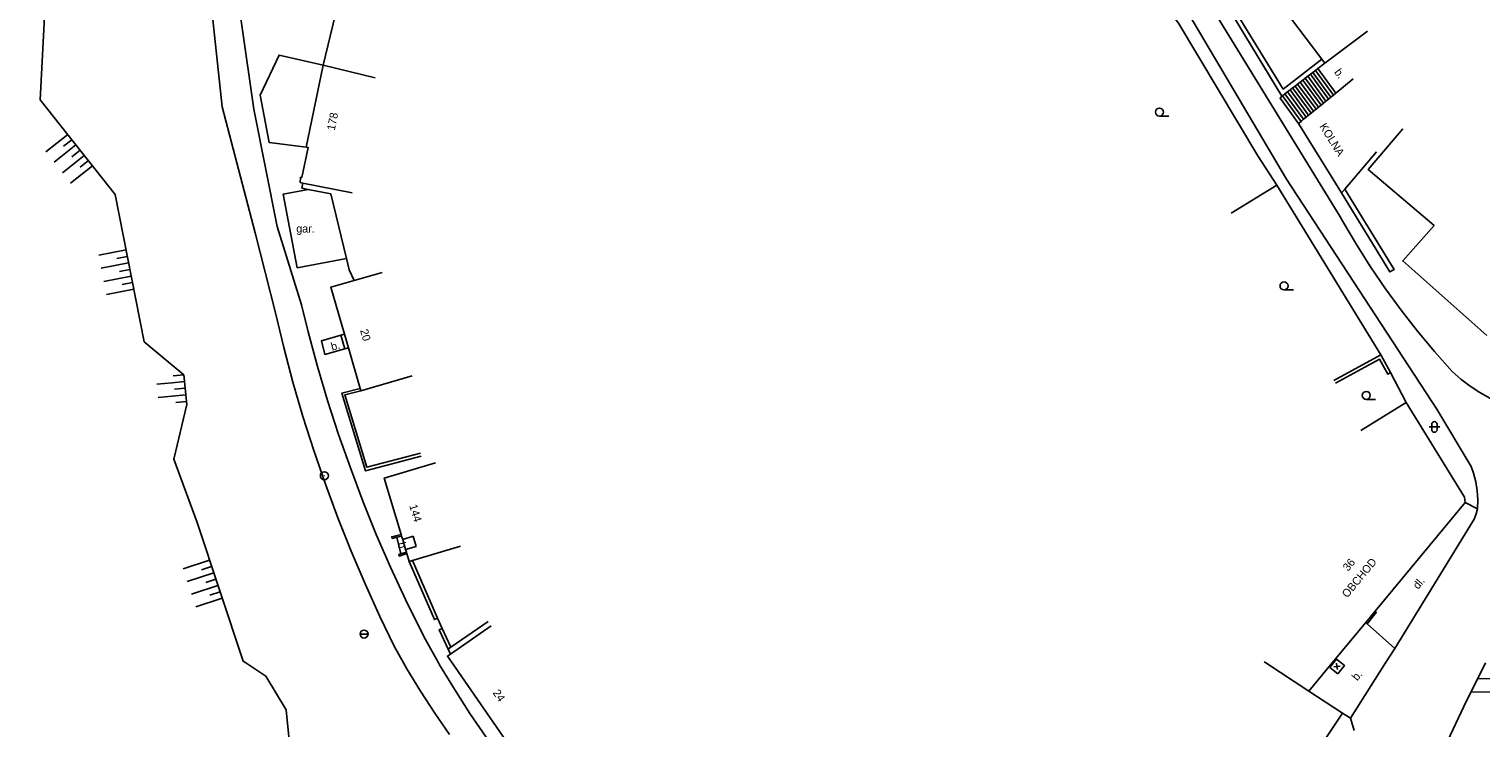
# Model space of a CAD drawing. Extents: x -582162 to -561283, y -1187583 to -1183539.
# Drawn here: x -571263.4 to -571127.4, y -1185006.1 to -1184940.6 of the extents above; entities that cross this region are included whole.
import ezdxf

# ---------------------------------------------------------------- set-up
doc = ezdxf.new("R2010")
doc.units = 0
for name, color, linetype in [('Vrstva 1', 7, 'Continuous'), ('Vrstva 10', 7, 'Continuous'), ('Vrstva 12', 7, 'Continuous'), ('Vrstva 14', 7, 'Continuous'), ('Vrstva 3', 7, 'Continuous'), ('Vrstva 4', 7, 'Continuous'), ('Vrstva 6', 7, 'Continuous'), ('Vrstva 9', 7, 'Continuous')]:
    doc.layers.add(name, color=color, linetype=linetype)

# ---------------------------------------------------------------- blocks, each defined once
blk = doc.blocks.new('1.079')
at = {"layer": 'Vrstva 1'}
for radius in [0.75, 0.001]:
    blk.add_circle((0, -0.001), radius, dxfattribs=at)
blk = doc.blocks.new('3.040')
at = {"layer": 'Vrstva 1'}
blk.add_line((0, -0.75), (1.75, -0.75), dxfattribs=at)
blk.add_circle((0, 0), 0.75, dxfattribs=at)
blk = doc.blocks.new('3.160')
at = {"layer": 'Vrstva 1'}
for p, q in [((-1, 0), (1, 0)), ((-0.5, -0.5), (-0.5, 0.5)), ((0.5, -0.5), (0.5, 0.5))]:
    blk.add_line(p, q, dxfattribs=at)
for centre, start, end in [((0, 0.5), 0, 180), ((0, -0.5), 180, 360)]:
    blk.add_arc(centre, 0.5, start, end, dxfattribs=at)
blk = doc.blocks.new('8.110')
at = {"layer": 'Vrstva 1'}
blk.add_line((-0.75, 0), (0.75, 0), dxfattribs=at)
blk.add_circle((0, 0), 0.75, dxfattribs=at)

msp = doc.modelspace()

# ---------------------------------------------------------------- linework, layer by layer
at = {"layer": 'Vrstva 10'}
for points in [[(-571228.33, -1185000), (-571229.21, -1184998.44), (-571230.55, -1184995.66), (-571231.94, -1184992.61), (-571233.25, -1184989.53), (-571234.49, -1184986.41), (-571235.65, -1184983.27), (-571236.74, -1184980.1), (-571237.75, -1184976.91), (-571238.69, -1184973.7), (-571239.55, -1184970.46), (-571240.33, -1184967.2), (-571242.23, -1184959.72), (-571245.31, -1184947.9), (-571246.96, -1184932.72), (-571250, -1184900.24)], [(-571244.62, -1184932.41), (-571242.35, -1184948.13), (-571240.18, -1184959.12), (-571237.89, -1184966.46), (-571237.26, -1184969), (-571236.39, -1184972.22), (-571235.44, -1184975.42), (-571234.41, -1184978.59), (-571233.31, -1184981.74), (-571232.13, -1184984.86), (-571230.88, -1184987.96), (-571229.55, -1184991.02), (-571228.15, -1184994.05), (-571226.68, -1184997.04), (-571226.26, -1184997.82), (-571225.05, -1185000)], [(-571122.81, -1184976.48), (-571123.51, -1184976.32), (-571124.55, -1184976.02), (-571125.56, -1184975.64), (-571126.54, -1184975.19), (-571127.49, -1184974.66), (-571128.39, -1184974.07), (-571129.25, -1184973.41), (-571130.06, -1184972.69), (-571131.72, -1184970.83), (-571133.31, -1184968.92), (-571134.84, -1184966.96), (-571136.31, -1184964.96), (-571137.71, -1184962.9), (-571139.05, -1184960.8), (-571140.32, -1184958.66), (-571140.6, -1184958.16), (-571155.77, -1184933.42)], [(-571155.02, -1184938.75), (-571153.74, -1184940.92)], [(-571153.74, -1184940.92), (-571145.6, -1184954.7), (-571131.5, -1184976.24), (-571128.28, -1184981.59), (-571128.06, -1184982.22), (-571127.86, -1184983.04), (-571127.73, -1184983.88), (-571127.68, -1184984.72), (-571127.71, -1184985.57)], [(-571143.6, -1184945.04), (-571141.9, -1184947.38)], [(-571143.36, -1184944.86), (-571141.66, -1184947.19)], [(-571143.12, -1184944.68), (-571141.43, -1184947)], [(-571142.88, -1184944.5), (-571141.2, -1184946.81)], [(-571142.65, -1184944.32), (-571140.96, -1184946.62)], [(-571145.26, -1184946.33), (-571143.53, -1184948.7)], [(-571145.02, -1184946.14), (-571143.3, -1184948.52)], [(-571144.79, -1184945.96), (-571143.06, -1184948.33)], [(-571144.55, -1184945.78), (-571142.83, -1184948.14)], [(-571144.31, -1184945.59), (-571142.6, -1184947.95)], [(-571144.07, -1184945.41), (-571142.36, -1184947.76)], [(-571143.84, -1184945.23), (-571142.13, -1184947.57)], [(-571146.02, -1184946.91), (-571146.19, -1184947.09), (-571144.46, -1184949.46)], [(-571145.97, -1184946.87), (-571144.23, -1184949.27)], [(-571145.74, -1184946.69), (-571144, -1184949.08)], [(-571145.5, -1184946.51), (-571143.76, -1184948.89)], [(-571234.19, -1184969.31), (-571236.03, -1184969.82), (-571235.71, -1184971.1), (-571233.83, -1184970.59)], [(-571233.86, -1184969.22), (-571234.19, -1184969.31)], [(-571234.19, -1184969.31), (-571233.83, -1184970.59)], [(-571233.49, -1184970.49), (-571233.83, -1184970.59)], [(-571135.46, -1184998.66), (-571128.01, -1184986.54), (-571127.81, -1184986.05), (-571127.71, -1184985.57)], [(-571128.86, -1184984.99), (-571127.71, -1184985.57)], [(-571228.96, -1184988.23), (-571228.59, -1184989.79)], [(-571138.05, -1184996.33), (-571137.18, -1184995.27), (-571137.3, -1184995.17)], [(-571138.05, -1184996.33), (-571138.17, -1184996.22)], [(-571135.46, -1184998.66), (-571138.05, -1184996.33)], [(-571136.31, -1185000), (-571135.46, -1184998.66)], [(-571224.01, -1185006.7), (-571225.41, -1185004.7), (-571226.75, -1185002.65), (-571228.01, -1185000.57), (-571228.33, -1185000)], [(-571225.05, -1185000), (-571224.95, -1185000.17), (-571223.56, -1185002.47), (-571222.11, -1185004.74), (-571220.59, -1185006.96), (-571219.01, -1185009.13), (-571217.36, -1185011.26), (-571204.05, -1185023.2), (-571202.64, -1185022.67)], [(-571141.19, -1185000), (-571141.55, -1185000.43), (-571140.78, -1185001.03)], [(-571140.48, -1185000), (-571140.91, -1184999.66), (-571141.19, -1185000)], [(-571141.17, -1185000.36), (-571140.87, -1185000.33)], [(-571140.9, -1185000.03), (-571140.87, -1185000.33)], [(-571140.87, -1185000.33), (-571140.57, -1185000.3)], [(-571140.87, -1185000.33), (-571140.83, -1185000.63)], [(-571140.78, -1185001.03), (-571140.16, -1185000.25), (-571140.48, -1185000)], [(-571139.61, -1185005.18), (-571136.31, -1185000)], [(-571136.81, -1185023.55), (-571135.65, -1185020.14), (-571134.41, -1185016.77), (-571133.1, -1185013.41), (-571131.72, -1185010.09), (-571130.26, -1185006.8), (-571128.73, -1185003.55), (-571127.12, -1185000.33), (-571126.95, -1185000)], [(-571140.35, -1185004.72), (-571139.61, -1185005.18)], [(-571139.26, -1185006.32), (-571139.61, -1185005.18)]]:
    msp.add_lwpolyline(points, dxfattribs=at)
at = {"layer": 'Vrstva 12'}
for points in [[(-571261.85, -1184952.12), (-571259.8, -1184950.5)], [(-571261.07, -1184953.1), (-571259.03, -1184951.48)], [(-571260.2, -1184951.61), (-571259.42, -1184950.99)], [(-571260.29, -1184954.08), (-571258.25, -1184952.46)], [(-571259.42, -1184952.59), (-571258.64, -1184951.97)], [(-571258.64, -1184953.57), (-571257.86, -1184952.95)], [(-571259.52, -1184955.06), (-571257.48, -1184953.44)], [(-571256.89, -1184961.81), (-571254.33, -1184961.31)], [(-571256.65, -1184963.03), (-571254.09, -1184962.53)], [(-571255.19, -1184962.11), (-571254.21, -1184961.92)], [(-571256.4, -1184964.26), (-571253.85, -1184963.76)], [(-571254.94, -1184963.34), (-571253.97, -1184963.15)], [(-571256.16, -1184965.49), (-571253.61, -1184964.99)], [(-571254.7, -1184964.56), (-571253.73, -1184964.37)], [(-571250, -1184973.76), (-571248.85, -1184973.65)], [(-571249.9, -1184973.12), (-571248.91, -1184973.02)], [(-571251.44, -1184973.9), (-571250, -1184973.76)], [(-571251.32, -1184975.15), (-571250, -1184975.02)], [(-571250, -1184975.02), (-571248.73, -1184974.89)], [(-571249.78, -1184974.37), (-571248.79, -1184974.27)], [(-571249.66, -1184975.61), (-571248.67, -1184975.51)], [(-571248.98, -1184991.2), (-571246.51, -1184990.38)], [(-571247.26, -1184991.29), (-571246.31, -1184990.97)], [(-571248.59, -1184992.39), (-571246.12, -1184991.57)], [(-571248.19, -1184993.57), (-571245.72, -1184992.75)], [(-571246.86, -1184992.47), (-571245.92, -1184992.16)], [(-571247.8, -1184994.76), (-571245.33, -1184993.94)], [(-571246.47, -1184993.66), (-571245.52, -1184993.35)], [(-571127.71, -1185001.49), (-571121.85, -1185001.42)], [(-571128.34, -1185002.75), (-571121.88, -1185002.67)]]:
    msp.add_lwpolyline(points, dxfattribs=at)
at = {"layer": 'Vrstva 4'}
for points in [[(-571233.07, -1184932.5), (-571235.86, -1184944.02)], [(-571144.16, -1184932.66), (-571148.15, -1184935.66), (-571142.28, -1184943.46)], [(-571142.01, -1184943.82), (-571138.02, -1184940.81)], [(-571142.28, -1184943.46), (-571142.01, -1184943.82)], [(-571237.45, -1184951.69), (-571235.86, -1184944.02)], [(-571231, -1184945.2), (-571235.86, -1184944.02)], [(-571139.34, -1184945.3), (-571140.96, -1184946.62)], [(-571142.36, -1184947.76), (-571142.6, -1184947.95)], [(-571142.13, -1184947.57), (-571142.36, -1184947.76)], [(-571141.9, -1184947.38), (-571142.13, -1184947.57)], [(-571141.66, -1184947.19), (-571141.9, -1184947.38)], [(-571141.43, -1184947), (-571141.66, -1184947.19)], [(-571141.2, -1184946.81), (-571141.43, -1184947)], [(-571140.96, -1184946.62), (-571141.2, -1184946.81)], [(-571144, -1184949.08), (-571144.23, -1184949.27)], [(-571143.76, -1184948.89), (-571144, -1184949.08)], [(-571143.53, -1184948.7), (-571143.76, -1184948.89)], [(-571143.3, -1184948.52), (-571143.53, -1184948.7)], [(-571143.06, -1184948.33), (-571143.3, -1184948.52)], [(-571142.83, -1184948.14), (-571143.06, -1184948.33)], [(-571142.6, -1184947.95), (-571142.83, -1184948.14)], [(-571144.23, -1184949.27), (-571144.46, -1184949.46)], [(-571144.46, -1184949.46), (-571140.43, -1184955.98)], [(-571134.71, -1184949.96), (-571137.95, -1184953.77), (-571131.77, -1184959.03), (-571134.71, -1184962.34), (-571126.82, -1184969.33)], [(-571237.75, -1184955.05), (-571238.03, -1184954.99), (-571237.99, -1184954.52), (-571237.86, -1184954.53), (-571237.28, -1184951.72), (-571237.45, -1184951.69)], [(-571140.12, -1184955.62), (-571137.16, -1184952.12)], [(-571237.28, -1184955.64), (-571239.6, -1184956.08), (-571238.29, -1184962.99), (-571233.68, -1184962.12)], [(-571237.75, -1184955.05), (-571237.85, -1184955.53), (-571237.28, -1184955.64), (-571235.13, -1184956.07)], [(-571233.13, -1184955.96), (-571237.75, -1184955.05)], [(-571140.43, -1184955.98), (-571140.12, -1184955.62)], [(-571232.97, -1184964.18), (-571235.14, -1184964.8), (-571233.86, -1184969.22)], [(-571230.33, -1184963.42), (-571232.97, -1184964.18)], [(-571233.86, -1184969.22), (-571233.49, -1184970.49)], [(-571233.49, -1184970.49), (-571232.39, -1184974.31)], [(-571232.33, -1184974.51), (-571227.53, -1184973.12)], [(-571232.39, -1184974.31), (-571232.33, -1184974.51)], [(-571138.64, -1184978.24), (-571134.38, -1184975.62)], [(-571134.38, -1184975.62), (-571128.92, -1184984.48), (-571128.86, -1184984.99)], [(-571225.35, -1184981.26), (-571230.14, -1184982.69), (-571228.55, -1184987.98)], [(-571128.86, -1184984.99), (-571137.3, -1184995.17)], [(-571228.55, -1184987.98), (-571228.51, -1184988.12)], [(-571228.51, -1184988.12), (-571228.41, -1184988.44)], [(-571227.42, -1184988.14), (-571228.41, -1184988.44)], [(-571228.41, -1184988.44), (-571228.13, -1184989.39)], [(-571227.14, -1184989.09), (-571228.13, -1184989.39)], [(-571228.13, -1184989.39), (-571228.06, -1184989.62)], [(-571228.06, -1184989.62), (-571228.02, -1184989.76)], [(-571228.02, -1184989.76), (-571227.79, -1184990.51)], [(-571227.5, -1184990.42), (-571223, -1184989.07)], [(-571227.79, -1184990.51), (-571227.5, -1184990.42)], [(-571137.3, -1184995.17), (-571138.17, -1184996.22)], [(-571220.11, -1184996.52), (-571223.93, -1184999.17)], [(-571138.17, -1184996.22), (-571141.31, -1185000)], [(-571223.93, -1184999.17), (-571224.22, -1184999.37), (-571223.78, -1185000)], [(-571223.78, -1185000), (-571217.27, -1185009.38)], [(-571147.54, -1185000), (-571147.69, -1184999.9)], [(-571143.51, -1185002.65), (-571147.54, -1185000)], [(-571141.31, -1185000), (-571143.51, -1185002.65)], [(-571140.35, -1185004.72), (-571143.51, -1185002.65)], [(-571143.28, -1185009.11), (-571140.35, -1185004.72)]]:
    msp.add_lwpolyline(points, dxfattribs=at)
at = {"layer": 'Vrstva 9'}
for points in [[(-571250.17, -1184913.38), (-571261.3, -1184920.07), (-571263.42, -1184922.78), (-571262.75, -1184924.57), (-571258.21, -1184927.85), (-571258.22, -1184931.37), (-571261.66, -1184933.42), (-571262.39, -1184947.24), (-571255.35, -1184956.13), (-571252.64, -1184969.92), (-571250, -1184972.11)], [(-571142.28, -1184943.46), (-571145.9, -1184946.25), (-571160.23, -1184922.87), (-571160.62, -1184923.11), (-571152.35, -1184936.47), (-571146.02, -1184946.91)], [(-571160.88, -1184933.42), (-571155.71, -1184940.06), (-571148.27, -1184952.51)], [(-571237.45, -1184951.69), (-571240.91, -1184951.26), (-571241.75, -1184946.83), (-571239.99, -1184943.07), (-571235.86, -1184944.02)], [(-571143.84, -1184945.23), (-571143.6, -1184945.04)], [(-571143.6, -1184945.04), (-571143.36, -1184944.86)], [(-571143.36, -1184944.86), (-571143.12, -1184944.68)], [(-571143.12, -1184944.68), (-571142.88, -1184944.5)], [(-571142.88, -1184944.5), (-571142.65, -1184944.32)], [(-571142.65, -1184944.32), (-571142.01, -1184943.82)], [(-571145.5, -1184946.51), (-571145.26, -1184946.33)], [(-571145.26, -1184946.33), (-571145.02, -1184946.14)], [(-571145.02, -1184946.14), (-571144.79, -1184945.96)], [(-571144.79, -1184945.96), (-571144.55, -1184945.78)], [(-571144.55, -1184945.78), (-571144.31, -1184945.59)], [(-571144.31, -1184945.59), (-571144.07, -1184945.41)], [(-571144.07, -1184945.41), (-571143.84, -1184945.23)], [(-571146.02, -1184946.91), (-571145.97, -1184946.87)], [(-571145.97, -1184946.87), (-571145.74, -1184946.69)], [(-571145.74, -1184946.69), (-571145.5, -1184946.51)], [(-571146.51, -1184955.26), (-571148.27, -1184952.51)], [(-571150.77, -1184957.88), (-571146.51, -1184955.26)], [(-571146.51, -1184955.26), (-571136.77, -1184971.13)], [(-571140.43, -1184955.98), (-571135.9, -1184963.38), (-571135.52, -1184963.15), (-571140.12, -1184955.62)], [(-571233.42, -1184963.18), (-571233.68, -1184962.12), (-571235.13, -1184956.07)], [(-571233.42, -1184963.18), (-571232.97, -1184964.18)], [(-571250, -1184972.11), (-571248.91, -1184973.02), (-571248.64, -1184975.79), (-571249.84, -1184980.93), (-571247.68, -1184986.85), (-571243.37, -1184999.83), (-571243.11, -1185000)], [(-571141.15, -1184973.55), (-571136.77, -1184971.13)], [(-571141, -1184973.81), (-571136.89, -1184971.54), (-571136.11, -1184972.95), (-571135.85, -1184972.8)], [(-571135.85, -1184972.8), (-571136.77, -1184971.13)], [(-571134.38, -1184975.62), (-571135.85, -1184972.8)], [(-571232.39, -1184974.31), (-571234.1, -1184974.72), (-571231.88, -1184982.02), (-571226.67, -1184980.65)], [(-571226.74, -1184980.36), (-571231.78, -1184981.68), (-571233.84, -1184974.89), (-571232.33, -1184974.51)], [(-571228.96, -1184988.23), (-571229.39, -1184988.34), (-571229.43, -1184988.19), (-571228.55, -1184987.98)], [(-571228.51, -1184988.12), (-571228.96, -1184988.23)], [(-571227.42, -1184988.14), (-571227.14, -1184989.09)], [(-571228.59, -1184989.79), (-571228.78, -1184989.85), (-571228.73, -1184989.99), (-571228.02, -1184989.76)], [(-571228.06, -1184989.62), (-571228.59, -1184989.79)], [(-571225.15, -1184995.82), (-571225.43, -1184995.94), (-571227.79, -1184990.51)], [(-571225.15, -1184995.82), (-571227.5, -1184990.42)], [(-571225.15, -1184995.82), (-571224.71, -1184996.77)], [(-571224.14, -1184998.71), (-571224.98, -1184996.9), (-571224.71, -1184996.77)], [(-571223.89, -1184998.54), (-571224.71, -1184996.77)], [(-571220.39, -1184996.11), (-571223.89, -1184998.54)], [(-571223.89, -1184998.54), (-571224.14, -1184998.71)], [(-571223.93, -1184999.17), (-571224.14, -1184998.71)], [(-571243.11, -1185000), (-571241.23, -1185001.24), (-571239.33, -1185004.41), (-571238.32, -1185014.43), (-571233.73, -1185017.68)]]:
    msp.add_lwpolyline(points, dxfattribs=at)

# ---------------------------------------------------------------- block references
at = {"layer": 'Vrstva 1', "xscale": 0.5, "yscale": 0.5}
msp.add_blockref('1.079', (-571235.75, -1184982.47), dxfattribs=at)
at = {"layer": 'Vrstva 3', "xscale": 0.5, "yscale": 0.5}
for name, p in [('3.040', (-571157.5, -1184948.4)), ('3.040', (-571145.83, -1184964.68)), ('3.040', (-571138.12, -1184974.94)), ('3.160', (-571131.74, -1184977.9))]:
    msp.add_blockref(name, p, dxfattribs=at)
at = {"layer": 'Vrstva 9', "xscale": 0.5, "yscale": 0.5}
msp.add_blockref('8.110', (-571232.03, -1184997.3), dxfattribs=at)

# ---------------------------------------------------------------- texts
at = {"layer": 'Vrstva 14'}
for s, rotation, p in [('b.', 306.064, (-571141.16, -1184944.67)), ('KOLNA', 301.772, (-571142.54, -1184949.73)), ('b.', 15.061, (-571235.02, -1184970.77)), ('b.', 283.653, (-571228.9, -1184988.79)), ('OBCHOD', 50.32, (-571139.9, -1184993.96)), ('dl.', 50.32, (-571133.26, -1184993.16)), ('b.', 50.32, (-571138.97, -1185001.73))]:
    msp.add_text(s, height=0.75, rotation=rotation, dxfattribs=at).set_placement(p)
msp.add_text('gar.', height=0.75, dxfattribs=at).set_placement((-571238.38, -1184959.69))
at = {"layer": 'Vrstva 6'}
for s, rotation, p in [('178', 78.808, (-571234.78, -1184950.17)), ('20', 286.104, (-571232.41, -1184968.85)), ('144', 286.705, (-571227.8, -1184985.27)), ('36', 50.32, (-571139.82, -1184991.47)), ('24', 304.774, (-571220.01, -1185002.81))]:
    msp.add_text(s, height=0.75, rotation=rotation, dxfattribs=at).set_placement(p)

doc.saveas('drawing.dxf')
